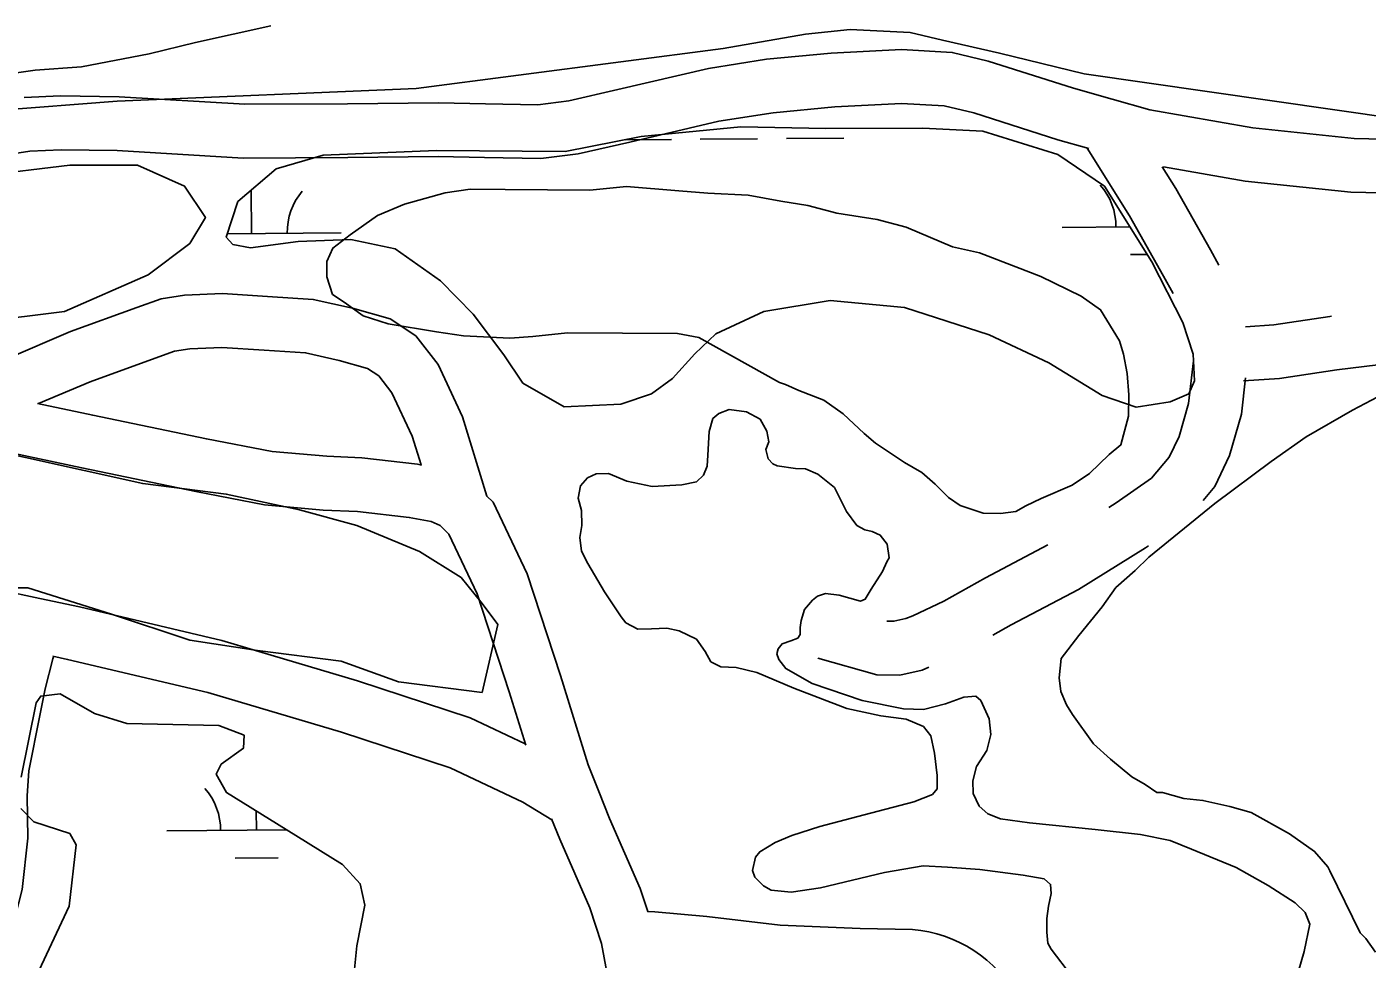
# Model space of a CAD drawing. Extents: x 3540316 to 3578335, y 553172 to 578787.
# Drawn here: x 3561139 to 3561886, y 565993 to 566513 of the extents above; entities that cross this region are included whole.
import ezdxf

# ---------------------------------------------------------------- set-up
doc = ezdxf.new("R2010")
doc.units = 0
for name, color, linetype in [('V-ROAD-CNTR', 7, 'Continuous'), ('V-SITE-VEGE', 7, 'Continuous'), ('V-TOPO-SHOR', 7, 'Continuous'), ('V-WETL-SWMP', 7, 'Continuous')]:
    doc.layers.add(name, color=color, linetype=linetype)

msp = doc.modelspace()

# ---------------------------------------------------------------- linework, layer by layer
at = {"layer": 'V-ROAD-CNTR'}
for points in [[(3561137.66, 566473.94), (3561157.9, 566474.83), (3561190.62, 566474.25), (3561260.54, 566470.15), (3561317.74, 566470.36), (3561368.47, 566470.97), (3561394.78, 566470.44), (3561423.98, 566469.91), (3561441.13, 566472.14), (3561468.49, 566478.29), (3561518.94, 566490.09), (3561551.29, 566495.23), (3561587.32, 566498.63), (3561626.63, 566500.68), (3561654.86, 566499.06), (3561674.93, 566494.24), (3561722.4, 566479.12), (3561743.97, 566472.99), (3561765.02, 566467), (3561822.36, 566457.01), (3561878.93, 566451.14), (3561936.72, 566449.74)], [(3560879.93, 566365.46), (3560940.47, 566384.6), (3560998.98, 566403.72), (3561062.73, 566423.79), (3561097.21, 566435.1), (3561122.51, 566441.15), (3561140.69, 566444.04), (3561158.29, 566444.82), (3561189.48, 566444.27), (3561259.72, 566440.14), (3561317.97, 566440.37), (3561368.35, 566440.96), (3561394.21, 566440.44), (3561425.65, 566439.87), (3561446.37, 566442.57), (3561475.2, 566449.05), (3561524.72, 566460.63), (3561555.06, 566465.45), (3561589.51, 566468.7), (3561626.55, 566470.64), (3561650.47, 566469.26), (3561666.86, 566465.33), (3561713.74, 566450.39), (3561730.97, 566445.5)], [(3561730.19, 566445.72), (3561753.69, 566407.87), (3561772.68, 566374.18), (3561778.07, 566364.63)], [(3561771.95, 566435.34), (3561779.52, 566423.16), (3561798.81, 566388.92), (3561803.58, 566380.47)], [(3561772.61, 566435.23), (3561818.24, 566427.27), (3561877.02, 566421.18), (3561935.96, 566419.75), (3561949.79, 566419.39)], [(3561097.93, 566311.55), (3561127.84, 566328.24), (3561163.34, 566343.33), (3561200.35, 566356.73), (3561213.9, 566361.63), (3561227.03, 566363.72), (3561248.08, 566364.54), (3561273.18, 566362.95), (3561298.75, 566361.34), (3561320.52, 566356.33), (3561341.59, 566350.51), (3561355.96, 566340.98), (3561368.33, 566325), (3561381.9, 566295.84), (3561395.52, 566251.62)], [(3561866.34, 566351.91), (3561865.29, 566351.78), (3561834.07, 566347.11), (3561818.42, 566346)], [(3561145.54, 566303.16), (3561174.32, 566315.41), (3561210.56, 566328.52), (3561221.43, 566332.45), (3561229.98, 566333.81), (3561247.72, 566334.5), (3561271.29, 566333.01), (3561294.41, 566331.56), (3561313.16, 566327.24), (3561328.99, 566322.86), (3561335.26, 566318.71), (3561342.55, 566309.29), (3561353.83, 566285.05), (3561358.78, 566268.99)], [(3561916.51, 566327.86), (3561869.34, 566322.05), (3561837.36, 566317.27), (3561817.28, 566315.85)], [(3561789.32, 566327.11), (3561786.61, 566303.22), (3561781.29, 566284.92), (3561775.75, 566273.33), (3561765.95, 566261.54), (3561746.19, 566247.76), (3561742.25, 566245.32)], [(3561818.42, 566317.5), (3561816.13, 566297.3), (3561809.41, 566274.2), (3561801.21, 566257.03), (3561794.7, 566249.2)], [(3560895.14, 566293.75), (3560900.06, 566296.06), (3560916.66, 566302.61), (3560927.86, 566304.27), (3560948.21, 566302.37), (3560993.53, 566294.04), (3561026.35, 566286.75), (3561053.87, 566285.18), (3561084.32, 566283.03), (3561099.06, 566281.17), (3561113.57, 566279.35), (3561169.64, 566267.31), (3561233.3, 566254.08), (3561271.6, 566246.79), (3561304.31, 566243.84), (3561323.35, 566243.05), (3561352.24, 566239.69), (3561364.37, 566237.39), (3561369.41, 566235.19), (3561371.82, 566232.83), (3561374.26, 566230.44), (3561390.05, 566197.07), (3561407.89, 566142.51), (3561417.14, 566112.66)], [(3561145.09, 566303.26), (3561175.84, 566296.66), (3561239.16, 566283.5), (3561275.76, 566276.53), (3561306.28, 566273.79), (3561325.71, 566272.98), (3561356.77, 566269.37), (3561359.11, 566268.93)], [(3561395.36, 566251.78), (3561399.08, 566248.13), (3561417.97, 566208.19), (3561436.47, 566151.61), (3561451.94, 566101.71), (3561457.81, 566086.86), (3561463.79, 566071.75), (3561480.97, 566032.72), (3561485.16, 566019.82)], [(3561708.17, 566224.41), (3561673.41, 566206.1), (3561650.18, 566192.93), (3561632.95, 566184.9), (3561628.98, 566183.28), (3561622.39, 566181.76), (3561618.44, 566181.79)], [(3561764.23, 566223.77), (3561762.67, 566222.68), (3561725.18, 566199.47), (3561687.8, 566179.77), (3561677.59, 566173.98)], [(3560898.39, 566194.19), (3560941.84, 566186.76), (3560965.88, 566184.89), (3560995.03, 566186.39), (3561054.41, 566193.97), (3561094.08, 566199.53), (3561105.29, 566201.05), (3561123.65, 566199.33), (3561146.35, 566194.47), (3561168.35, 566189.77), (3561247.69, 566171.01), (3561323.45, 566148.61), (3561386.17, 566127.95), (3561416.88, 566113.47)], [(3561065.16, 565844.63), (3561069.14, 565865.07), (3561086.03, 565913.65), (3561102.03, 565947.21), (3561112.94, 565967.76), (3561123.13, 565988.22), (3561132.39, 566016.25), (3561136.5, 566032.18), (3561139.62, 566060.74), (3561139.34, 566084.51), (3561140.25, 566098.28), (3561146.39, 566129.17), (3561149.37, 566144.03), (3561153.49, 566160.76), (3561153.88, 566162.18)], [(3561153.47, 566162.27), (3561161.76, 566160.5), (3561239.98, 566142), (3561314.5, 566119.97), (3561375.04, 566100.03), (3561415.49, 566080.97), (3561431.78, 566071.13)], [(3561641.84, 566156.12), (3561638.07, 566154.59), (3561625.69, 566151.74), (3561612.88, 566151.83), (3561579.88, 566161.19)], [(3561431.6, 566071.56), (3561436.1, 566060.19), (3561452.91, 566022.01), (3561459.39, 566002.06), (3561463.36, 565981.09)], [(3561686.12, 565979.82), (3561683.65, 565983.06), (3561680.68, 565986.49), (3561677.51, 565989.73), (3561674.15, 565992.76), (3561670.59, 565995.58), (3561666.88, 565998.17), (3561663.01, 566000.53), (3561659, 566002.64), (3561654.86, 566004.5), (3561650.62, 566006.1), (3561646.29, 566007.43), (3561641.88, 566008.49), (3561637.42, 566009.27), (3561632.69, 566009.81), (3561603.48, 566010.35), (3561558.91, 566012.3), (3561518.18, 566017.13), (3561489.19, 566019.65), (3561485.11, 566019.97)]]:
    msp.add_lwpolyline(points, dxfattribs=at)
at = {"layer": 'V-SITE-VEGE'}
for points in [[(3561275.06, 566513.91), (3561233.04, 566504.54), (3561207.17, 566498.28), (3561169.46, 566491.04), (3561143.63, 566489.08), (3561107.02, 566483.97)], [(3561113.53, 566430.31), (3561162.99, 566436.13), (3561200.81, 566436.13), (3561226.99, 566424.48), (3561238.63, 566407.02), (3561229.9, 566392.47), (3561206.63, 566375), (3561160.08, 566354.63), (3561113.53, 566348.8)], [(3561890.83, 565997.22), (3561885.51, 566004.79), (3561882.31, 566008.04), (3561865.36, 566042.59), (3561864.3, 566044.75), (3561856.83, 566053.41), (3561842.92, 566063.2), (3561821.5, 566075.2), (3561809.69, 566078.51), (3561794.65, 566081.85), (3561783.9, 566083.01), (3561772.09, 566086.32), (3561768.86, 566086.35), (3561762.44, 566090.7), (3561754.95, 566095.06), (3561743.18, 566104.83), (3561733.57, 566113.51), (3561721.85, 566129.73), (3561718.67, 566135.14), (3561715.5, 566142.69), (3561714.48, 566150.23), (3561715.64, 566160.98), (3561725.42, 566173.81), (3561738.44, 566189.85), (3561746.05, 566200.55), (3561756.88, 566210.15), (3561764.47, 566217.63), (3561801.27, 566247.47), (3561832.64, 566270.9), (3561852.11, 566284.74), (3561878.04, 566299.61), (3561892.08, 566307.03)], [(3561072.81, 566287.68), (3561203.72, 566258.57), (3561250.26, 566252.75), (3561290.99, 566244.02), (3561322.99, 566235.28), (3561357.9, 566220.73), (3561381.18, 566206.18), (3561392.81, 566191.62), (3561401.54, 566179.98), (3561392.81, 566142.14), (3561346.27, 566147.96), (3561314.26, 566159.6), (3561267.72, 566165.43), (3561229.9, 566171.25), (3561186.26, 566185.8), (3561139.71, 566200.36), (3561087.35, 566200.36)]]:
    msp.add_lwpolyline(points, dxfattribs=at)
msp.add_lwpolyline([(3561513.66, 566340), (3561501.84, 566342.23), (3561440.52, 566342.7), (3561421.14, 566340.69), (3561408.23, 566339.71), (3561382.42, 566340.98), (3561367.37, 566343.24), (3561340.51, 566347.75), (3561326.56, 566352.16), (3561315.86, 566359.77), (3561309.44, 566364.12), (3561306.28, 566373.83), (3561306.35, 566382.43), (3561309.63, 566389.94), (3561319.37, 566397.39), (3561334.51, 566408.04), (3561349.62, 566414.38), (3561372.26, 566420.66), (3561386.26, 566422.71), (3561405.62, 566422.57), (3561452.96, 566422.21), (3561473.41, 566424.21), (3561502.44, 566421.84), (3561518.57, 566420.64), (3561541.15, 566419.4), (3561559.41, 566416.04), (3561574.45, 566413.77), (3561590.56, 566409.34), (3561613.12, 566405.95), (3561629.23, 566401.53), (3561654.97, 566390.57), (3561670, 566387.23), (3561690.38, 566379.55), (3561704.32, 566374.07), (3561726.83, 566363.14), (3561737.54, 566355.53), (3561748.16, 566338.23), (3561750.26, 566330.69), (3561752.33, 566319.92), (3561753.32, 566308.08), (3561753.23, 566296.24), (3561748.8, 566280.14), (3561742.31, 566274.81), (3561731.47, 566264.13), (3561721.74, 566257.75), (3561704.47, 566250.35), (3561695.83, 566246.11), (3561690.43, 566242.92), (3561681.82, 566241.91), (3561672.14, 566241.99), (3561659.26, 566246.39), (3561652.84, 566250.74), (3561645.37, 566258.32), (3561637.88, 566264.83), (3561628.24, 566270.29), (3561612.19, 566281.16), (3561605.77, 566286.59), (3561594.02, 566297.44), (3561583.32, 566305.05), (3561569.38, 566310.53), (3561561.87, 566313.82), (3561558.65, 566314.92)], close=True, dxfattribs=at)
at = {"layer": 'V-TOPO-SHOR'}
for points in [[(3561847.63, 565986), (3561850.99, 565997.53), (3561854.16, 566012.78), (3561851.59, 566019.34), (3561845.96, 566024.83), (3561830.98, 566034.32), (3561813.17, 566044.49), (3561788.17, 566054.71), (3561776.43, 566059.6), (3561759.88, 566062.78), (3561734.6, 566065.58), (3561697.98, 566069.35), (3561681.86, 566071.65), (3561674.68, 566074.32), (3561669.92, 566078.72), (3561666.48, 566085.72), (3561666.32, 566092.7), (3561668.34, 566100.76), (3561674.08, 566109.66), (3561676.32, 566118.58), (3561675.52, 566127.31), (3561670.8, 566137.6), (3561667.98, 566140.02), (3561661.43, 566139.42), (3561651.15, 566135.78), (3561638.92, 566132.61), (3561627.79, 566132.91), (3561604.71, 566137.66), (3561576.86, 566147.03), (3561562.1, 566155.43), (3561558.21, 566160.47), (3561557.14, 566163.54), (3561557.82, 566166.36), (3561560.02, 566169.18), (3561564.83, 566170.89), (3561568.77, 566172.39), (3561570.09, 566174.34), (3561570.12, 566178.27), (3561570.59, 566182.19), (3561572.59, 566188.28), (3561576.99, 566193.48), (3561579.85, 566195.86), (3561584.22, 566197.36), (3561591.85, 566196.43), (3561603.82, 566193.07), (3561606.44, 566194.14), (3561609.76, 566199.78), (3561615.94, 566209.55), (3561618.38, 566214.98), (3561619.7, 566217.16), (3561618.67, 566224.8), (3561614.78, 566229.84), (3561610.22, 566231.84), (3561606.08, 566232.74), (3561601.74, 566235.18), (3561595.91, 566243.07), (3561589.24, 566256.42), (3561579.92, 566263.91), (3561573.18, 566266.8), (3561567.51, 566267.06), (3561557.27, 566268.44), (3561554.88, 566269.55), (3561552.29, 566272.4), (3561551.02, 566277.65), (3561552.58, 566281.78), (3561551.53, 566287.9), (3561547.87, 566294.47), (3561540.27, 566298.67), (3561530.46, 566299.83), (3561524.78, 566297.69), (3561521.48, 566294.88), (3561519.47, 566287.7), (3561518.71, 566274.4), (3561518.23, 566268.3), (3561516.23, 566263.3), (3561512.28, 566259.62), (3561504.2, 566257.94), (3561487.61, 566256.97), (3561473.46, 566259.91), (3561463.24, 566264.13), (3561456.48, 566263.96), (3561451.66, 566261.82)], [(3561451.66, 566261.82), (3561447.7, 566257.27), (3561446.34, 566250.52), (3561448.25, 566243.52), (3561448.41, 566235.23), (3561447.27, 566228.48), (3561448.3, 566220.84)], [(3561448.3, 566220.84), (3561451.74, 566214.05), (3561461, 566198.28), (3561470.27, 566184.25), (3561472.87, 566180.96), (3561479.6, 566177.42), (3561487.23, 566177.58), (3561495.74, 566177.95), (3561502.71, 566176.38), (3561512.27, 566171.72), (3561517.24, 566164.93), (3561520.25, 566159.23), (3561525.9, 566156.35), (3561534.4, 566156.07), (3561545.94, 566153.15), (3561566.59, 566144.49), (3561596.17, 566133.15), (3561615.12, 566129.08), (3561629.28, 566127.22), (3561638.84, 566123.01), (3561642.95, 566117.96), (3561645.06, 566108.13), (3561646.49, 566095.69), (3561646.44, 566088.27), (3561643.8, 566085.24), (3561633.51, 566081.17), (3561605.76, 566073.75), (3561581.07, 566067.39), (3561565.54, 566062.27), (3561556.13, 566058.42), (3561547.59, 566053.25), (3561545.17, 566050.21), (3561543.58, 566042.81), (3561544.87, 566039.09), (3561549.63, 566034.26), (3561553.97, 566031.82), (3561565.09, 566030.65), (3561581.46, 566033.15), (3561617.08, 566041.6), (3561638.7, 566045.36), (3561652.21, 566044.61), (3561670.31, 566043.38), (3561694.49, 566040.15), (3561706.04, 566038.1), (3561709.72, 566035.02), (3561710.12, 566030), (3561708.54, 566022.81), (3561707.62, 566016.06), (3561707.56, 566008.42), (3561708.17, 566002.31), (3561710.1, 565998.81)], [(3561710.1, 565998.81), (3561721.33, 565984.11)]]:
    msp.add_lwpolyline(points, dxfattribs=at)
at = {"layer": 'V-WETL-SWMP'}
for p, q in [((3561573.02, 566509.19), (3561527.12, 566501.2)), ((3561598.05, 566511.78), (3561573.02, 566509.19)), ((3561631.37, 566510.14), (3561598.05, 566511.78)), ((3561649.4, 566505.83), (3561631.37, 566510.14)), ((3561527.12, 566501.2), (3561356.09, 566478.88)), ((3561681.29, 566498.65), (3561649.4, 566505.83)), ((3561728.44, 566487.18), (3561681.29, 566498.65)), ((3561983.76, 566450.51), (3561728.44, 566487.18)), ((3561356.09, 566478.88), (3561189.34, 566471.81)), ((3561189.34, 566471.81), (3561042.01, 566460.43)), ((3561472.54, 566450.33), (3561498.42, 566450.52)), ((3561514.42, 566450.65), (3561546.42, 566450.89)), ((3561562.42, 566451.02), (3561594.42, 566451.26)), ((3561264.23, 566397.98), (3561264.04, 566422.18)), ((3561250.83, 566397.87), (3561314.23, 566398.36)), ((3561716.12, 566401.46), (3561753.92, 566401.75)), ((3561754.24, 566386.32), (3561763.5, 566386.39)), ((3561267.05, 566065.27), (3561266.97, 566076.03)), ((3561217.05, 566064.88), (3561284.15, 566065.4)), ((3561255.17, 566049.74), (3561279.17, 566049.93))]:
    msp.add_line(p, q, dxfattribs=at)
msp.add_lwpolyline([(3561253.83, 566392), (3561250.25, 566396.09), (3561256.71, 566415.88), (3561278.04, 566434.21), (3561304.26, 566441.68), (3561367.41, 566444.36), (3561439.11, 566443.83), (3561481.57, 566452.08), (3561537.08, 566457.52), (3561584.42, 566456.72), (3561638.54, 566456.76), (3561671.9, 566455.16), (3561713.74, 566442.22), (3561739.77, 566424.43), (3561766.06, 566382.3), (3561783.39, 566348.34), (3561789.12, 566330.71), (3561789.91, 566315.82), (3561786.7, 566308.63), (3561776.29, 566304.2), (3561757.33, 566301.19), (3561738.44, 566307.64), (3561708.81, 566325.9), (3561675.56, 566341.49), (3561628.32, 566356.72), (3561586.86, 566360.64), (3561549.83, 566354.6), (3561523.13, 566342.18), (3561511.32, 566330.99), (3561499.04, 566317.1), (3561487.25, 566308.62), (3561470.08, 566302.89), (3561438.5, 566301.32), (3561415.6, 566314.57), (3561404.89, 566330.44), (3561387.92, 566353.11), (3561369.57, 566371.74), (3561344.45, 566389.52), (3561319.69, 566394.67), (3561290.37, 566393.53), (3561263.73, 566390.12)], close=True, dxfattribs=at)
for points in [[(3561135.92, 566094.8), (3561144.35, 566136.22), (3561146.86, 566140.04), (3561157.69, 566141.31), (3561176.78, 566130.34), (3561194.77, 566124.79), (3561246.18, 566123.73), (3561260.12, 566118.21), (3561259.83, 566111), (3561247.37, 566102.08), (3561244.62, 566096.46), (3561250.41, 566086.27), (3561283.62, 566065.73), (3561315.04, 566046.1), (3561324.89, 566035.43), (3561327.5, 566023.46), (3561323.05, 566000.72), (3561321.58, 565985.84)], [(3561136.08, 565966.27), (3561162.67, 566022.89), (3561166.53, 566057.13), (3561162.97, 566063.47), (3561142.95, 566069.94), (3561135.79, 566077.43)]]:
    msp.add_lwpolyline(points, dxfattribs=at)
for centre, start, end in [((3561710.87, 566401.89), 359.66986, 41.21352), ((3561319.47, 566398.88), 139.66985, 181.2135), ((3561211.81, 566065.31), 359.66987, 41.21352)]:
    msp.add_arc(centre, 35.25, start, end, dxfattribs=at)

doc.saveas('drawing.dxf')
